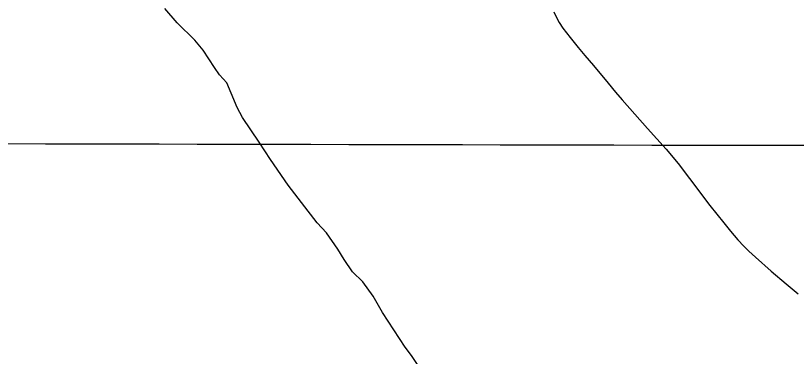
# Model space of a CAD drawing. Extents: x 3172297 to 3210190, y 958463 to 983887.
# Drawn here: x 3204924 to 3206603, y 969452 to 970185 of the extents above; entities that cross this region are included whole.
import ezdxf

# ---------------------------------------------------------------- set-up
doc = ezdxf.new("R2010")
doc.units = 0
for name, color, linetype in [('V-GRID-MAJR', 7, 'Continuous'), ('V-ROAD-CNTR', 7, 'Continuous'), ('V-SITE-VEGE', 7, 'Continuous')]:
    doc.layers.add(name, color=color, linetype=linetype)

msp = doc.modelspace()

# ---------------------------------------------------------------- linework, layer by layer
at = {"layer": 'V-GRID-MAJR'}
msp.add_spline([(3176557.23, 969982.7930000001), (3181771.021, 969968.005), (3186984.815, 969953.976), (3192198.611, 969940.7050000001), (3197412.4080000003, 969928.193), (3202626.207, 969916.438), (3207840.008, 969905.443), (3207840.009, 969905.443)], degree=3, dxfattribs=at)
at = {"layer": 'V-ROAD-CNTR'}
for points in [[(3206081.646, 970193.389), (3206086.819, 970181.011), (3206092.895, 970170.306), (3206100.983, 970158.116), (3206116.378, 970137.978), (3206133.781, 970116.6070000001), (3206148.1520000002, 970099.6290000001), (3206166.478, 970077.679), (3206198.166, 970039.8300000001), (3206214.221, 970020.6140000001), (3206228.426, 970003.885), (3206255.396, 969973.084), (3206282.784, 969942.368), (3206322.687, 969897.91), (3206348.66, 969866.85)], [(3206348.66, 969866.85), (3206373.164, 969834.751), (3206417.126, 969777.063), (3206446.8310000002, 969739.206), (3206461.128, 969721.397), (3206477.239, 969702.877), (3206489.886, 969689.337), (3206500.373, 969678.827), (3206515.238, 969665.437), (3206548.7600000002, 969635.694), (3206580.975, 969608.095), (3206606.5700000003, 969586.792)]]:
    msp.add_lwpolyline(points, dxfattribs=at)
at = {"layer": 'V-SITE-VEGE'}
for p, q in [((3205271.508, 970169.927), (3205244.806, 970200.622)), ((3205309.287, 970132.6879999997), (3205271.508, 970169.927)), ((3205327.099, 970110.7519999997), (3205309.287, 970132.6879999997)), ((3205351.64, 970073.421), (3205327.099, 970110.7519999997)), ((3205362.785, 970058.055), (3205351.64, 970073.421)), ((3205378.356, 970040.5179999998), (3205362.785, 970058.055)), ((3205387.343, 970018.5179999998), (3205378.356, 970040.5179999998)), ((3205400.804, 969987.725), (3205387.343, 970018.5179999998)), ((3205411.997, 969965.741), (3205400.804, 969987.725)), ((3205447.681, 969913.044), (3205411.997, 969965.741)), ((3205472.224, 969875.713), (3205447.681, 969913.044)), ((3205510.133, 969820.827), (3205472.224, 969875.713)), ((3205539.085, 969783.5269999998), (3205510.133, 969820.827)), ((3205572.5, 969739.638), (3205539.085, 969783.5269999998)), ((3205592.518, 969717.718), (3205572.5, 969739.638)), ((3205617.044, 969682.593), (3205592.518, 969717.718)), ((3205630.4420000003, 969660.626), (3205617.044, 969682.593)), ((3205648.285, 969634.277), (3205630.4420000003, 969660.626)), ((3205670.5100000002, 969612.373), (3205648.285, 969634.277)), ((3205692.796, 969581.645), (3205670.5100000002, 969612.373)), ((3205712.909, 969546.4869999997), (3205692.796, 969581.645)), ((3205761.994, 969471.823), (3205712.909, 969546.4869999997)), ((3205775.359, 969454.2679999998), (3205761.994, 969471.823)), ((3205815.506, 969394.984), (3205775.359, 969454.2679999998))]:
    msp.add_line(p, q, dxfattribs=at)

doc.saveas('drawing.dxf')
